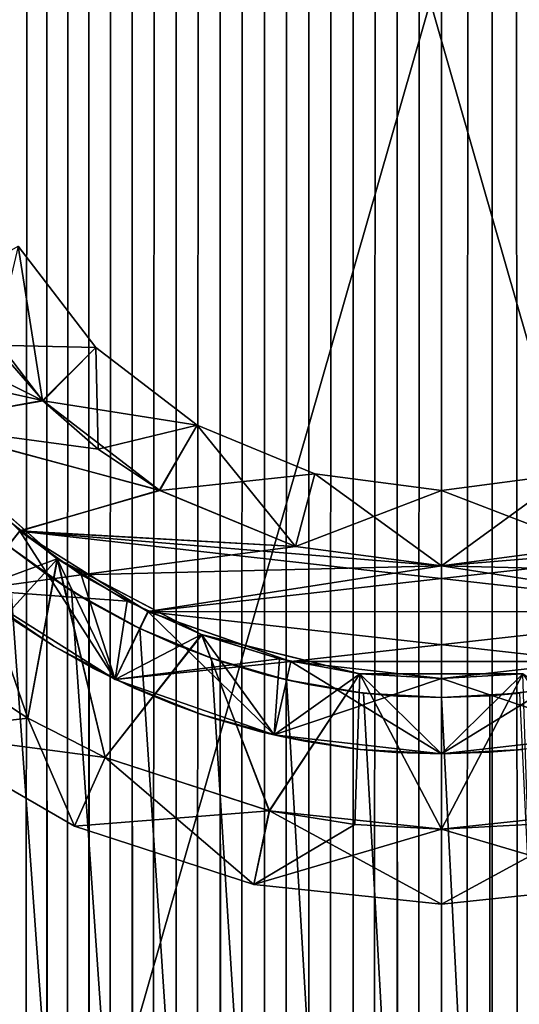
# Model space of a CAD drawing. Header units: millimetres. Extents: x -41 to 11, y -3 to 963.
# Tile 716 of 1056: x -2.81 to 0.52, y 613.33 to 619.88. Entities that reach past the tile are written whole.
import ezdxf

# ---------------------------------------------------------------- set-up
doc = ezdxf.new("R2010")
doc.units = ezdxf.units.MM
doc.header["$LTSCALE"] = 65.185185
for name, color, linetype in [('101', 7, 'CONTINUOUS'), ('102', 7, 'CONTINUOUS'), ('103', 7, 'CONTINUOUS'), ('106', 7, 'CONTINUOUS'), ('107', 7, 'CONTINUOUS'), ('108', 7, 'CONTINUOUS'), ('112', 7, 'CONTINUOUS'), ('113', 7, 'CONTINUOUS'), ('115', 7, 'CONTINUOUS'), ('116', 7, 'CONTINUOUS'), ('117', 7, 'CONTINUOUS'), ('118', 7, 'CONTINUOUS'), ('119', 7, 'CONTINUOUS'), ('120', 7, 'CONTINUOUS'), ('121', 7, 'CONTINUOUS'), ('122', 7, 'CONTINUOUS'), ('124', 7, 'CONTINUOUS'), ('125', 7, 'CONTINUOUS'), ('128', 7, 'CONTINUOUS'), ('3242', 7, 'CONTINUOUS'), ('3244', 7, 'CONTINUOUS'), ('3262', 7, 'CONTINUOUS'), ('3271', 7, 'CONTINUOUS'), ('3485', 7, 'CONTINUOUS'), ('3487', 7, 'CONTINUOUS'), ('3499', 7, 'CONTINUOUS'), ('3517', 7, 'CONTINUOUS'), ('3518', 7, 'CONTINUOUS'), ('3549', 7, 'CONTINUOUS'), ('3550', 7, 'CONTINUOUS'), ('97', 7, 'CONTINUOUS'), ('98', 7, 'CONTINUOUS')]:
    doc.layers.add(name, color=color, linetype=linetype)

msp = doc.modelspace()

# ---------------------------------------------------------------- linework, layer by layer
at = {"layer": '101', "linetype": 'Continuous'}
for points in [[(-2.8146, 618.375, -22.75), (-2.8146, 618.375, -3.75), (-2.2981, 617.7019, -3.75), (-2.8146, 618.375, -22.75)], [(-2.2981, 617.7019, -22.75), (-2.8146, 618.375, -22.75), (-2.2981, 617.7019, -3.75), (-2.2981, 617.7019, -22.75)], [(-2.2981, 617.7019, -22.75), (-2.2981, 617.7019, -3.75), (-1.625, 617.1854, -3.75), (-2.2981, 617.7019, -22.75)], [(-1.625, 617.1854, -22.75), (-2.2981, 617.7019, -22.75), (-1.625, 617.1854, -3.75), (-1.625, 617.1854, -22.75)], [(-0.8412, 616.8607, -22.75), (-1.625, 617.1854, -22.75), (-0.8412, 616.8607, -3.75), (-0.8412, 616.8607, -22.75)], [(-1.625, 617.1854, -22.75), (-1.625, 617.1854, -3.75), (-0.8412, 616.8607, -3.75), (-1.625, 617.1854, -22.75)], [(0, 616.75, -22.75), (-0.8412, 616.8607, -22.75), (0, 616.75, -3.75), (0, 616.75, -22.75)], [(-0.8412, 616.8607, -22.75), (-0.8412, 616.8607, -3.75), (0, 616.75, -3.75), (-0.8412, 616.8607, -22.75)], [(0.8412, 616.8607, -22.75), (0, 616.75, -22.75), (0.8412, 616.8607, -3.75), (0.8412, 616.8607, -22.75)], [(0, 616.75, -22.75), (0, 616.75, -3.75), (0.8412, 616.8607, -3.75), (0, 616.75, -22.75)]]:
    msp.add_3dface(points, dxfattribs=at)
at = {"layer": '102', "linetype": 'Continuous'}
for points in [[(-2.6529, 617.3496, -23.25), (-3.2484, 618.1264, -23.25), (-2.8146, 618.375, -22.75), (-2.6529, 617.3496, -23.25)], [(-2.2981, 617.7019, -22.75), (-2.6529, 617.3496, -23.25), (-2.8146, 618.375, -22.75), (-2.2981, 617.7019, -22.75)], [(-2.2839, 617.0258, -23.25), (-2.6529, 617.3496, -23.25), (-2.2981, 617.7019, -22.75), (-2.2839, 617.0258, -23.25)], [(-1.625, 617.1854, -22.75), (-2.2839, 617.0258, -23.25), (-2.2981, 617.7019, -22.75), (-1.625, 617.1854, -22.75)], [(-1.8755, 616.7527, -23.25), (-2.2839, 617.0258, -23.25), (-1.625, 617.1854, -22.75), (-1.8755, 616.7527, -23.25)], [(-0.9706, 616.3778, -23.25), (-1.8755, 616.7527, -23.25), (-1.625, 617.1854, -22.75), (-0.9706, 616.3778, -23.25)], [(-0.8412, 616.8607, -22.75), (-0.9706, 616.3778, -23.25), (-1.625, 617.1854, -22.75), (-0.8412, 616.8607, -22.75)], [(0, 616.75, -22.75), (-0.9706, 616.3778, -23.25), (-0.8412, 616.8607, -22.75), (0, 616.75, -22.75)], [(0.9704, 616.3778, -23.25), (0, 616.25, -23.25), (0.8412, 616.8607, -22.75), (0.9704, 616.3778, -23.25)], [(0.8412, 616.8607, -22.75), (0, 616.25, -23.25), (0, 616.75, -22.75), (0.8412, 616.8607, -22.75)], [(0, 616.25, -23.25), (-0.9706, 616.3778, -23.25), (0, 616.75, -22.75), (0, 616.25, -23.25)]]:
    msp.add_3dface(points, dxfattribs=at)
at = {"layer": '103', "linetype": 'Continuous'}
for points in [[(-2.6529, 617.3496, -23.25), (-4.0542, 618.0473, -23.25), (-3.2484, 618.1264, -23.25), (-2.6529, 617.3496, -23.25)], [(-3.8094, 617.6045, -23.25), (-4.0542, 618.0473, -23.25), (-2.6529, 617.3496, -23.25), (-3.8094, 617.6045, -23.25)], [(-3.5167, 617.1924, -23.25), (-3.8094, 617.6045, -23.25), (-2.6529, 617.3496, -23.25), (-3.5167, 617.1924, -23.25)], [(-2.2839, 617.0258, -23.25), (-3.5167, 617.1924, -23.25), (-2.6529, 617.3496, -23.25), (-2.2839, 617.0258, -23.25)], [(-2.8037, 616.4802, -23.25), (-3.5167, 617.1924, -23.25), (-1.8755, 616.7527, -23.25), (-2.8037, 616.4802, -23.25)], [(-1.8755, 616.7527, -23.25), (-3.5167, 617.1924, -23.25), (-2.2839, 617.0258, -23.25), (-1.8755, 616.7527, -23.25)], [(-0.9706, 616.3778, -23.25), (-2.8037, 616.4802, -23.25), (-1.8755, 616.7527, -23.25), (-0.9706, 616.3778, -23.25)], [(0, 616.25, -23.25), (-2.8037, 616.4802, -23.25), (-0.9706, 616.3778, -23.25), (0, 616.25, -23.25)], [(-1.9505, 615.9447, -23.25), (-2.8037, 616.4802, -23.25), (1.9527, 615.9458, -23.25), (-1.9505, 615.9447, -23.25)], [(1.9527, 615.9458, -23.25), (-2.8037, 616.4802, -23.25), (0, 616.25, -23.25), (1.9527, 615.9458, -23.25)], [(0.9704, 616.3778, -23.25), (2.3955, 616.1906, -23.25), (0, 616.25, -23.25), (0.9704, 616.3778, -23.25)], [(2.3955, 616.1906, -23.25), (1.9527, 615.9458, -23.25), (0, 616.25, -23.25), (2.3955, 616.1906, -23.25)], [(1.0013, 615.6128, -23.25), (-1.9505, 615.9447, -23.25), (1.9527, 615.9458, -23.25), (1.0013, 615.6128, -23.25)], [(-1.0012, 615.6128, -23.25), (-1.9505, 615.9447, -23.25), (1.0013, 615.6128, -23.25), (-1.0012, 615.6128, -23.25)], [(0, 615.5, -23.25), (-1.0012, 615.6128, -23.25), (1.0013, 615.6128, -23.25), (0, 615.5, -23.25)]]:
    msp.add_3dface(points, dxfattribs=at)
at = {"layer": '106', "linetype": 'Continuous'}
for points in [[(-3.5167, 617.1924, -23.25), (-2.8037, 616.4802, -23.25), (-3.1174, 616.0908, -22.75), (-3.5167, 617.1924, -23.25)], [(-3.1174, 616.0908, -22.75), (-2.8037, 616.4802, -23.25), (-2.1694, 615.4952, -22.75), (-3.1174, 616.0908, -22.75)], [(-2.8037, 616.4802, -23.25), (-1.9505, 615.9447, -23.25), (-2.1694, 615.4952, -22.75), (-2.8037, 616.4802, -23.25)], [(-2.1694, 615.4952, -22.75), (-1.9505, 615.9447, -23.25), (-1.1126, 615.1254, -22.75), (-2.1694, 615.4952, -22.75)], [(-1.9505, 615.9447, -23.25), (-1.0012, 615.6128, -23.25), (-1.1126, 615.1254, -22.75), (-1.9505, 615.9447, -23.25)], [(-1.0012, 615.6128, -23.25), (0, 615.5, -23.25), (-1.1126, 615.1254, -22.75), (-1.0012, 615.6128, -23.25)], [(0, 615.5, -23.25), (1.0013, 615.6128, -23.25), (0, 615, -22.75), (0, 615.5, -23.25)], [(0, 615, -22.75), (1.0013, 615.6128, -23.25), (1.1126, 615.1254, -22.75), (0, 615, -22.75)], [(-1.1126, 615.1254, -22.75), (0, 615.5, -23.25), (0, 615, -22.75), (-1.1126, 615.1254, -22.75)]]:
    msp.add_3dface(points, dxfattribs=at)
at = {"layer": '107', "linetype": 'Continuous'}
for points in [[(-3.1174, 616.0908, -12.25), (-2.1694, 615.4952, -22.75), (-2.1694, 615.4952, -12.25), (-3.1174, 616.0908, -12.25)], [(-3.1174, 616.0908, -22.75), (-2.1694, 615.4952, -22.75), (-3.1174, 616.0908, -12.25), (-3.1174, 616.0908, -22.75)], [(-2.1694, 615.4952, -12.25), (-1.1126, 615.1254, -22.75), (-1.1126, 615.1254, -12.25), (-2.1694, 615.4952, -12.25)], [(-2.1694, 615.4952, -22.75), (-1.1126, 615.1254, -22.75), (-2.1694, 615.4952, -12.25), (-2.1694, 615.4952, -22.75)], [(-1.1126, 615.1254, -12.25), (0, 615, -22.75), (0, 615, -12.25), (-1.1126, 615.1254, -12.25)], [(-1.1126, 615.1254, -22.75), (0, 615, -22.75), (-1.1126, 615.1254, -12.25), (-1.1126, 615.1254, -22.75)], [(0, 615, -12.25), (1.1126, 615.1254, -22.75), (1.1126, 615.1254, -12.25), (0, 615, -12.25)], [(0, 615, -22.75), (1.1126, 615.1254, -22.75), (0, 615, -12.25), (0, 615, -22.75)]]:
    msp.add_3dface(points, dxfattribs=at)
at = {"layer": '108', "linetype": 'Continuous'}
for points in [[(-2.1694, 615.4952, -3.75), (-3.1174, 616.0908, -3.75), (-2.1694, 615.4952, -6.75), (-2.1694, 615.4952, -3.75)], [(-2.1694, 615.4952, -6.75), (-3.1174, 616.0908, -3.75), (-3.1174, 616.0908, -6.75), (-2.1694, 615.4952, -6.75)], [(-1.1126, 615.1254, -3.75), (-2.1694, 615.4952, -3.75), (-1.1126, 615.1254, -6.75), (-1.1126, 615.1254, -3.75)], [(-1.1126, 615.1254, -6.75), (-2.1694, 615.4952, -3.75), (-2.1694, 615.4952, -6.75), (-1.1126, 615.1254, -6.75)], [(0, 615, -6.75), (-1.1126, 615.1254, -3.75), (-1.1126, 615.1254, -6.75), (0, 615, -6.75)], [(0, 615, -3.75), (-1.1126, 615.1254, -3.75), (0, 615, -6.75), (0, 615, -3.75)], [(1.1126, 615.1254, -6.75), (0, 615, -3.75), (0, 615, -6.75), (1.1126, 615.1254, -6.75)], [(1.1126, 615.1254, -3.75), (0, 615, -3.75), (1.1126, 615.1254, -6.75), (1.1126, 615.1254, -3.75)]]:
    msp.add_3dface(points, dxfattribs=at)
at = {"layer": '112', "linetype": 'Continuous'}
for points in [[(-2.5563, 616.2966, -11.75), (-2.9841, 616.6317, -11.75), (-3.1174, 616.0908, -12.25), (-2.5563, 616.2966, -11.75)], [(-2.5563, 616.2966, -11.75), (-3.1174, 616.0908, -12.25), (-2.1694, 615.4952, -12.25), (-2.5563, 616.2966, -11.75)], [(-2.0913, 616.0154, -11.75), (-2.5563, 616.2966, -11.75), (-2.1694, 615.4952, -12.25), (-2.0913, 616.0154, -11.75)], [(-1.5957, 615.7924, -11.75), (-2.0913, 616.0154, -11.75), (-2.1694, 615.4952, -12.25), (-1.5957, 615.7924, -11.75)], [(-1.5957, 615.7924, -11.75), (-2.1694, 615.4952, -12.25), (-1.1126, 615.1254, -12.25), (-1.5957, 615.7924, -11.75)], [(-1.0769, 615.6308, -11.75), (-1.5957, 615.7924, -11.75), (-1.1126, 615.1254, -12.25), (-1.0769, 615.6308, -11.75)], [(-0.5424, 615.5328, -11.75), (-1.0769, 615.6308, -11.75), (-1.1126, 615.1254, -12.25), (-0.5424, 615.5328, -11.75)], [(-0.5424, 615.5328, -11.75), (-1.1126, 615.1254, -12.25), (0, 615, -12.25), (-0.5424, 615.5328, -11.75)], [(0, 615.5, -11.75), (-0.5424, 615.5328, -11.75), (0, 615, -12.25), (0, 615.5, -11.75)], [(0.5424, 615.5328, -11.75), (0, 615.5, -11.75), (1.1126, 615.1254, -12.25), (0.5424, 615.5328, -11.75)], [(0, 615.5, -11.75), (0, 615, -12.25), (1.1126, 615.1254, -12.25), (0, 615.5, -11.75)]]:
    msp.add_3dface(points, dxfattribs=at)
at = {"layer": '113', "linetype": 'Continuous'}
for points in [[(-2.5563, 616.2966, -11.75), (-3.3669, 617.0144, -11), (-2.9841, 616.6317, -11.75), (-2.5563, 616.2966, -11.75)], [(-2.5548, 616.2955, -11), (-3.3669, 617.0144, -11), (-2.5563, 616.2966, -11.75), (-2.5548, 616.2955, -11)], [(-2.0913, 616.0154, -11.75), (-2.5548, 616.2955, -11), (-2.5563, 616.2966, -11.75), (-2.0913, 616.0154, -11.75)], [(-1.5957, 615.7924, -11.75), (-2.5548, 616.2955, -11), (-2.0913, 616.0154, -11.75), (-1.5957, 615.7924, -11.75)], [(-1.5947, 615.792, -11), (-2.5548, 616.2955, -11), (-1.5957, 615.7924, -11.75), (-1.5947, 615.792, -11)], [(-1.0769, 615.6308, -11.75), (-1.5947, 615.792, -11), (-1.5957, 615.7924, -11.75), (-1.0769, 615.6308, -11.75)], [(-0.5424, 615.5328, -11.75), (-1.5947, 615.792, -11), (-1.0769, 615.6308, -11.75), (-0.5424, 615.5328, -11.75)], [(-0.5424, 615.5328, -11), (-1.5947, 615.792, -11), (-0.5424, 615.5328, -11.75), (-0.5424, 615.5328, -11)], [(0, 615.5, -11.75), (-0.5424, 615.5328, -11), (-0.5424, 615.5328, -11.75), (0, 615.5, -11.75)], [(0.5424, 615.5328, -11), (-0.5424, 615.5328, -11), (0, 615.5, -11.75), (0.5424, 615.5328, -11)], [(0.5424, 615.5328, -11.75), (0.5424, 615.5328, -11), (0, 615.5, -11.75), (0.5424, 615.5328, -11.75)]]:
    msp.add_3dface(points, dxfattribs=at)
at = {"layer": '115', "linetype": 'Continuous'}
for points in [[(-2.5548, 616.2955, -11), (-3.2346, 615.5517, -11), (-3.3669, 617.0144, -11), (-2.5548, 616.2955, -11)], [(-2.7512, 615.2376, -11), (-3.2346, 615.5517, -11), (-2.5548, 616.2955, -11), (-2.7512, 615.2376, -11)], [(-2.2378, 614.9759, -11), (-2.7512, 615.2376, -11), (-2.5548, 616.2955, -11), (-2.2378, 614.9759, -11)], [(-1.5947, 615.792, -11), (-2.2378, 614.9759, -11), (-2.5548, 616.2955, -11), (-1.5947, 615.792, -11)], [(-1.1451, 614.6205, -11), (-2.2378, 614.9759, -11), (-1.5947, 615.792, -11), (-1.1451, 614.6205, -11)], [(-0.5424, 615.5328, -11), (-1.1451, 614.6205, -11), (-1.5947, 615.792, -11), (-0.5424, 615.5328, -11)], [(-0.5759, 614.5302, -11), (-1.1451, 614.6205, -11), (-0.5424, 615.5328, -11), (-0.5759, 614.5302, -11)], [(0, 614.5, -11), (-0.5759, 614.5302, -11), (-0.5424, 615.5328, -11), (0, 614.5, -11)], [(0.5424, 615.5328, -11), (0, 614.5, -11), (-0.5424, 615.5328, -11), (0.5424, 615.5328, -11)], [(1.1437, 614.6202, -11), (0, 614.5, -11), (0.5424, 615.5328, -11), (1.1437, 614.6202, -11)]]:
    msp.add_3dface(points, dxfattribs=at)
at = {"layer": '116', "linetype": 'Continuous'}
for points in [[(-2.7512, 615.2376, -11), (-3.5267, 615.1459, -10.5), (-3.2346, 615.5517, -11), (-2.7512, 615.2376, -11)], [(-2.2378, 614.9759, -11), (-3.5267, 615.1459, -10.5), (-2.7512, 615.2376, -11), (-2.2378, 614.9759, -11)], [(-2.4404, 614.5187, -10.5), (-3.5267, 615.1459, -10.5), (-2.2378, 614.9759, -11), (-2.4404, 614.5187, -10.5)], [(-1.1451, 614.6205, -11), (-2.4404, 614.5187, -10.5), (-2.2378, 614.9759, -11), (-1.1451, 614.6205, -11)], [(-1.2475, 614.1311, -10.5), (-2.4404, 614.5187, -10.5), (-1.1451, 614.6205, -11), (-1.2475, 614.1311, -10.5)], [(-0.5759, 614.5302, -11), (-1.2475, 614.1311, -10.5), (-1.1451, 614.6205, -11), (-0.5759, 614.5302, -11)], [(0, 614.5, -11), (-1.2475, 614.1311, -10.5), (-0.5759, 614.5302, -11), (0, 614.5, -11)], [(0, 614, -10.5), (-1.2475, 614.1311, -10.5), (0, 614.5, -11), (0, 614, -10.5)]]:
    msp.add_3dface(points, dxfattribs=at)
at = {"layer": '117', "linetype": 'Continuous'}
for points in [[(0, 614, -10.5), (1.1437, 614.6202, -11), (1.2475, 614.1311, -10.5), (0, 614, -10.5)], [(0, 614, -10.5), (0, 614.5, -11), (1.1437, 614.6202, -11), (0, 614, -10.5)]]:
    msp.add_3dface(points, dxfattribs=at)
at = {"layer": '118', "linetype": 'Continuous'}
for points in [[(0, 614, -8.5), (0, 614, -10.5), (1.2475, 614.1311, -10.5), (0, 614, -8.5)], [(0, 614, -8.5), (1.2475, 614.1311, -10.5), (1.2475, 614.1311, -8.5), (0, 614, -8.5)]]:
    msp.add_3dface(points, dxfattribs=at)
at = {"layer": '119', "linetype": 'Continuous'}
for points in [[(-2.4404, 614.5187, -8.5), (-3.5267, 615.1459, -8.5), (-2.4404, 614.5187, -10.5), (-2.4404, 614.5187, -8.5)], [(-2.4404, 614.5187, -10.5), (-3.5267, 615.1459, -8.5), (-3.5267, 615.1459, -10.5), (-2.4404, 614.5187, -10.5)], [(-1.2475, 614.1311, -8.5), (-2.4404, 614.5187, -8.5), (-1.2475, 614.1311, -10.5), (-1.2475, 614.1311, -8.5)], [(-1.2475, 614.1311, -10.5), (-2.4404, 614.5187, -8.5), (-2.4404, 614.5187, -10.5), (-1.2475, 614.1311, -10.5)], [(0, 614, -10.5), (-1.2475, 614.1311, -8.5), (-1.2475, 614.1311, -10.5), (0, 614, -10.5)], [(0, 614, -8.5), (-1.2475, 614.1311, -8.5), (0, 614, -10.5), (0, 614, -8.5)]]:
    msp.add_3dface(points, dxfattribs=at)
at = {"layer": '120', "linetype": 'Continuous'}
for points in [[(-2.7505, 615.2371, -8), (-3.2339, 615.5512, -8), (-3.5267, 615.1459, -8.5), (-2.7505, 615.2371, -8)], [(-2.4404, 614.5187, -8.5), (-2.7505, 615.2371, -8), (-3.5267, 615.1459, -8.5), (-2.4404, 614.5187, -8.5)], [(-2.2368, 614.9754, -8), (-2.7505, 615.2371, -8), (-2.4404, 614.5187, -8.5), (-2.2368, 614.9754, -8)], [(-1.2475, 614.1311, -8.5), (-2.2368, 614.9754, -8), (-2.4404, 614.5187, -8.5), (-1.2475, 614.1311, -8.5)], [(-1.1437, 614.6202, -8), (-2.2368, 614.9754, -8), (-1.2475, 614.1311, -8.5), (-1.1437, 614.6202, -8)], [(0, 614, -8.5), (-1.1437, 614.6202, -8), (-1.2475, 614.1311, -8.5), (0, 614, -8.5)], [(0, 614.5, -8), (-1.1437, 614.6202, -8), (0, 614, -8.5), (0, 614.5, -8)]]:
    msp.add_3dface(points, dxfattribs=at)
at = {"layer": '121', "linetype": 'Continuous'}
for points in [[(0.5759, 614.5302, -8), (0, 614.5, -8), (1.2475, 614.1311, -8.5), (0.5759, 614.5302, -8)], [(0, 614.5, -8), (0, 614, -8.5), (1.2475, 614.1311, -8.5), (0, 614.5, -8)]]:
    msp.add_3dface(points, dxfattribs=at)
at = {"layer": '122', "linetype": 'Continuous'}
for points in [[(-2.5562, 616.2965, -8), (-3.3676, 617.0152, -8), (-2.7505, 615.2371, -8), (-2.5562, 616.2965, -8)], [(-2.7505, 615.2371, -8), (-3.3676, 617.0152, -8), (-3.2339, 615.5512, -8), (-2.7505, 615.2371, -8)], [(-2.2368, 614.9754, -8), (-2.5562, 616.2965, -8), (-2.7505, 615.2371, -8), (-2.2368, 614.9754, -8)], [(-1.5956, 615.7924, -8), (-2.5562, 616.2965, -8), (-2.2368, 614.9754, -8), (-1.5956, 615.7924, -8)], [(-1.1437, 614.6202, -8), (-1.5956, 615.7924, -8), (-2.2368, 614.9754, -8), (-1.1437, 614.6202, -8)], [(-0.5424, 615.5328, -8), (-1.5956, 615.7924, -8), (-1.1437, 614.6202, -8), (-0.5424, 615.5328, -8)], [(0, 614.5, -8), (-0.5424, 615.5328, -8), (-1.1437, 614.6202, -8), (0, 614.5, -8)], [(0.5424, 615.5328, -8), (-0.5424, 615.5328, -8), (0, 614.5, -8), (0.5424, 615.5328, -8)], [(0.5424, 615.5328, -8), (0, 614.5, -8), (0.5759, 614.5302, -8), (0.5424, 615.5328, -8)]]:
    msp.add_3dface(points, dxfattribs=at)
at = {"layer": '124', "linetype": 'Continuous'}
for points in [[(-2.5562, 616.2965, -8), (-2.9841, 616.6317, -7.25), (-3.3676, 617.0152, -8), (-2.5562, 616.2965, -8)], [(-2.5563, 616.2966, -7.25), (-2.9841, 616.6317, -7.25), (-2.5562, 616.2965, -8), (-2.5563, 616.2966, -7.25)], [(-2.0913, 616.0154, -7.25), (-2.5563, 616.2966, -7.25), (-2.5562, 616.2965, -8), (-2.0913, 616.0154, -7.25)], [(-1.5956, 615.7924, -8), (-2.0913, 616.0154, -7.25), (-2.5562, 616.2965, -8), (-1.5956, 615.7924, -8)], [(-1.5957, 615.7924, -7.25), (-2.0913, 616.0154, -7.25), (-1.5956, 615.7924, -8), (-1.5957, 615.7924, -7.25)], [(-1.0769, 615.6308, -7.25), (-1.5957, 615.7924, -7.25), (-1.5956, 615.7924, -8), (-1.0769, 615.6308, -7.25)], [(-0.5424, 615.5328, -8), (-1.0769, 615.6308, -7.25), (-1.5956, 615.7924, -8), (-0.5424, 615.5328, -8)], [(-0.5424, 615.5328, -7.25), (-1.0769, 615.6308, -7.25), (-0.5424, 615.5328, -8), (-0.5424, 615.5328, -7.25)], [(0, 615.5, -7.25), (-0.5424, 615.5328, -7.25), (-0.5424, 615.5328, -8), (0, 615.5, -7.25)], [(0.5424, 615.5328, -8), (0, 615.5, -7.25), (-0.5424, 615.5328, -8), (0.5424, 615.5328, -8)], [(0.5424, 615.5328, -7.25), (0, 615.5, -7.25), (0.5424, 615.5328, -8), (0.5424, 615.5328, -7.25)]]:
    msp.add_3dface(points, dxfattribs=at)
at = {"layer": '125', "linetype": 'Continuous'}
for points in [[(-2.5563, 616.2966, -7.25), (-3.1174, 616.0908, -6.75), (-2.9841, 616.6317, -7.25), (-2.5563, 616.2966, -7.25)], [(-2.0913, 616.0154, -7.25), (-3.1174, 616.0908, -6.75), (-2.5563, 616.2966, -7.25), (-2.0913, 616.0154, -7.25)], [(-2.1694, 615.4952, -6.75), (-3.1174, 616.0908, -6.75), (-2.0913, 616.0154, -7.25), (-2.1694, 615.4952, -6.75)], [(-1.5957, 615.7924, -7.25), (-2.1694, 615.4952, -6.75), (-2.0913, 616.0154, -7.25), (-1.5957, 615.7924, -7.25)], [(-1.0769, 615.6308, -7.25), (-2.1694, 615.4952, -6.75), (-1.5957, 615.7924, -7.25), (-1.0769, 615.6308, -7.25)], [(-1.1126, 615.1254, -6.75), (-2.1694, 615.4952, -6.75), (-1.0769, 615.6308, -7.25), (-1.1126, 615.1254, -6.75)], [(-0.5424, 615.5328, -7.25), (-1.1126, 615.1254, -6.75), (-1.0769, 615.6308, -7.25), (-0.5424, 615.5328, -7.25)], [(0, 615.5, -7.25), (-1.1126, 615.1254, -6.75), (-0.5424, 615.5328, -7.25), (0, 615.5, -7.25)], [(1.1126, 615.1254, -6.75), (0, 615, -6.75), (0.5424, 615.5328, -7.25), (1.1126, 615.1254, -6.75)], [(0.5424, 615.5328, -7.25), (0, 615, -6.75), (0, 615.5, -7.25), (0.5424, 615.5328, -7.25)], [(0, 615, -6.75), (-1.1126, 615.1254, -6.75), (0, 615.5, -7.25), (0, 615, -6.75)]]:
    msp.add_3dface(points, dxfattribs=at)
at = {"layer": '128', "linetype": 'Continuous'}
for points in [[(-2.3955, 616.1906, -3.25), (-2.8076, 616.4833, -3.25), (-3.1174, 616.0908, -3.75), (-2.3955, 616.1906, -3.25)], [(-2.1694, 615.4952, -3.75), (-2.3955, 616.1906, -3.25), (-3.1174, 616.0908, -3.75), (-2.1694, 615.4952, -3.75)], [(-1.9527, 615.9458, -3.25), (-2.3955, 616.1906, -3.25), (-2.1694, 615.4952, -3.75), (-1.9527, 615.9458, -3.25)], [(-1.0013, 615.6128, -3.25), (-1.9527, 615.9458, -3.25), (-2.1694, 615.4952, -3.75), (-1.0013, 615.6128, -3.25)], [(-1.1126, 615.1254, -3.75), (-1.0013, 615.6128, -3.25), (-2.1694, 615.4952, -3.75), (-1.1126, 615.1254, -3.75)], [(0, 615, -3.75), (-1.0013, 615.6128, -3.25), (-1.1126, 615.1254, -3.75), (0, 615, -3.75)], [(0, 615.5, -3.25), (-1.0013, 615.6128, -3.25), (0, 615, -3.75), (0, 615.5, -3.25)], [(1.0012, 615.6128, -3.25), (0, 615.5, -3.25), (1.1126, 615.1254, -3.75), (1.0012, 615.6128, -3.25)], [(1.1126, 615.1254, -3.75), (0, 615.5, -3.25), (0, 615, -3.75), (1.1126, 615.1254, -3.75)]]:
    msp.add_3dface(points, dxfattribs=at)
at = {"layer": '3242', "linetype": 'Continuous'}
for points in [[(9.125, 662.5, -93.5), (9.125, 577.5, -93.5), (-40.875, 662.5, -93.5), (9.125, 662.5, -93.5)], [(9.125, 577.5, -93.5), (-40.875, 577.5, -93.5), (-40.875, 662.5, -93.5), (9.125, 577.5, -93.5)]]:
    msp.add_3dface(points, dxfattribs=at)
at = {"layer": '3244', "linetype": 'Continuous'}
for points in [[(-40.875, 577.5, -8.5), (9.125, 662.5, -8.5), (-40.875, 662.5, -8.5), (-40.875, 577.5, -8.5)], [(9.125, 577.5, -8.5), (9.125, 662.5, -8.5), (-40.875, 577.5, -8.5), (9.125, 577.5, -8.5)]]:
    msp.add_3dface(points, dxfattribs=at)
at = {"layer": '3262', "linetype": 'Continuous'}
for points in [[(-11.275, 581, -12), (-11.275, 659, -12), (11.125, 581, -12), (-11.275, 581, -12)], [(-11.275, 659, -12), (11.125, 659, -12), (11.125, 581, -12), (-11.275, 659, -12)]]:
    msp.add_3dface(points, dxfattribs=at)
at = {"layer": '3271', "linetype": 'Continuous'}
for points in [[(-11.275, 581, -90), (11.125, 581, -90), (11.125, 659, -90), (-11.275, 581, -90)], [(-11.275, 659, -90), (-11.275, 581, -90), (11.125, 659, -90), (-11.275, 659, -90)]]:
    msp.add_3dface(points, dxfattribs=at)
at = {"layer": '3485', "linetype": 'Continuous'}
for points in [[(-2.8929, 896.3915, 2.7624), (-2.6248, 896.192, 3.0184), (-2.8921, 343.6092, 2.7633), (-2.8929, 896.3915, 2.7624)], [(-2.8921, 343.6092, 2.7633), (-2.6248, 896.192, 3.0184), (-2.6241, 343.8085, 3.019), (-2.8921, 343.6092, 2.7633)], [(-2.6248, 896.192, 3.0184), (-2.3448, 896.0134, 3.2407), (-2.6241, 343.8085, 3.019), (-2.6248, 896.192, 3.0184)], [(-2.6241, 343.8085, 3.019), (-2.3448, 896.0134, 3.2407), (-2.3442, 343.9869, 3.2411), (-2.6241, 343.8085, 3.019)], [(-2.3448, 896.0134, 3.2407), (-2.0573, 895.8578, 3.4304), (-2.3442, 343.9869, 3.2411), (-2.3448, 896.0134, 3.2407)], [(-2.3442, 343.9869, 3.2411), (-2.0573, 895.8578, 3.4304), (-2.0569, 344.1424, 3.4306), (-2.3442, 343.9869, 3.2411)], [(-2.0573, 895.8578, 3.4304), (-1.7656, 895.7253, 3.5892), (-2.0569, 344.1424, 3.4306), (-2.0573, 895.8578, 3.4304)], [(-2.0569, 344.1424, 3.4306), (-1.7656, 895.7253, 3.5892), (-1.7653, 344.2748, 3.5894), (-2.0569, 344.1424, 3.4306)], [(-1.7656, 895.7253, 3.5892), (-1.4718, 895.6154, 3.7194), (-1.7653, 344.2748, 3.5894), (-1.7656, 895.7253, 3.5892)], [(-1.7653, 344.2748, 3.5894), (-1.4718, 895.6154, 3.7194), (-1.4715, 344.3847, 3.7195), (-1.7653, 344.2748, 3.5894)], [(-1.4718, 895.6154, 3.7194), (-1.1771, 895.5273, 3.8229), (-1.4715, 344.3847, 3.7195), (-1.4718, 895.6154, 3.7194)], [(-1.4715, 344.3847, 3.7195), (-1.1771, 895.5273, 3.8229), (-1.1769, 344.4728, 3.823), (-1.4715, 344.3847, 3.7195)], [(-1.1771, 895.5273, 3.8229), (-0.8823, 895.4599, 3.9015), (-1.1769, 344.4728, 3.823), (-1.1771, 895.5273, 3.8229)], [(-1.1769, 344.4728, 3.823), (-0.8823, 895.4599, 3.9015), (-0.8821, 344.5401, 3.9015), (-1.1769, 344.4728, 3.823)], [(-0.8823, 895.4599, 3.9015), (-0.5879, 895.4125, 3.9566), (-0.8821, 344.5401, 3.9015), (-0.8823, 895.4599, 3.9015)], [(0.3535, 895.3885, 3.9844), (0.7067, 895.4293, 3.9371), (0.646, 344.5797, 3.9475), (0.3535, 895.3885, 3.9844)], [(-0.8821, 344.5401, 3.9015), (-0.5879, 895.4125, 3.9566), (-0.5877, 344.5875, 3.9566), (-0.8821, 344.5401, 3.9015)], [(-0.5879, 895.4125, 3.9566), (-0.2938, 895.3843, 3.9892), (-0.5877, 344.5875, 3.9566), (-0.5879, 895.4125, 3.9566)], [(-0.5877, 344.5875, 3.9566), (-0.2938, 895.3843, 3.9892), (-0.2937, 344.6157, 3.9892), (-0.5877, 344.5875, 3.9566)], [(-0.2938, 895.3843, 3.9892), (0, 895.375, 4), (-0.2937, 344.6157, 3.9892), (-0.2938, 895.3843, 3.9892)], [(-0.2937, 344.6157, 3.9892), (0, 895.375, 4), (0, 344.625, 4), (-0.2937, 344.6157, 3.9892)], [(0, 344.625, 4), (0.3535, 895.3885, 3.9844), (0.3232, 344.6137, 3.9869), (0, 344.625, 4)], [(0, 895.375, 4), (0.3535, 895.3885, 3.9844), (0, 344.625, 4), (0, 895.375, 4)], [(0.3232, 344.6137, 3.9869), (0.3535, 895.3885, 3.9844), (0.646, 344.5797, 3.9475), (0.3232, 344.6137, 3.9869)], [(-2.6248, 63.808, -3.0184), (-2.8921, 616.3908, -2.7633), (-2.8929, 63.6085, -2.7624), (-2.6248, 63.808, -3.0184)], [(-2.6241, 616.1915, -3.019), (-2.8921, 616.3908, -2.7633), (-2.6248, 63.808, -3.0184), (-2.6241, 616.1915, -3.019)], [(-2.3448, 63.9866, -3.2407), (-2.6241, 616.1915, -3.019), (-2.6248, 63.808, -3.0184), (-2.3448, 63.9866, -3.2407)], [(-2.3442, 616.0131, -3.2411), (-2.6241, 616.1915, -3.019), (-2.3448, 63.9866, -3.2407), (-2.3442, 616.0131, -3.2411)], [(-2.0573, 64.1422, -3.4304), (-2.3442, 616.0131, -3.2411), (-2.3448, 63.9866, -3.2407), (-2.0573, 64.1422, -3.4304)], [(-2.0569, 615.8576, -3.4306), (-2.3442, 616.0131, -3.2411), (-2.0573, 64.1422, -3.4304), (-2.0569, 615.8576, -3.4306)], [(-1.7656, 64.2747, -3.5892), (-2.0569, 615.8576, -3.4306), (-2.0573, 64.1422, -3.4304), (-1.7656, 64.2747, -3.5892)], [(-1.7653, 615.7252, -3.5894), (-2.0569, 615.8576, -3.4306), (-1.7656, 64.2747, -3.5892), (-1.7653, 615.7252, -3.5894)], [(-1.4718, 64.3846, -3.7194), (-1.7653, 615.7252, -3.5894), (-1.7656, 64.2747, -3.5892), (-1.4718, 64.3846, -3.7194)], [(-1.4715, 615.6153, -3.7195), (-1.7653, 615.7252, -3.5894), (-1.4718, 64.3846, -3.7194), (-1.4715, 615.6153, -3.7195)], [(-1.1771, 64.4727, -3.8229), (-1.4715, 615.6153, -3.7195), (-1.4718, 64.3846, -3.7194), (-1.1771, 64.4727, -3.8229)], [(-1.1769, 615.5272, -3.823), (-1.4715, 615.6153, -3.7195), (-1.1771, 64.4727, -3.8229), (-1.1769, 615.5272, -3.823)], [(-0.8823, 64.5401, -3.9015), (-1.1769, 615.5272, -3.823), (-1.1771, 64.4727, -3.8229), (-0.8823, 64.5401, -3.9015)], [(-0.8821, 615.4599, -3.9015), (-1.1769, 615.5272, -3.823), (-0.8823, 64.5401, -3.9015), (-0.8821, 615.4599, -3.9015)], [(-0.5879, 64.5875, -3.9566), (-0.8821, 615.4599, -3.9015), (-0.8823, 64.5401, -3.9015), (-0.5879, 64.5875, -3.9566)], [(-0.5877, 615.4125, -3.9566), (-0.8821, 615.4599, -3.9015), (-0.5879, 64.5875, -3.9566), (-0.5877, 615.4125, -3.9566)], [(-0.2938, 64.6157, -3.9892), (-0.5877, 615.4125, -3.9566), (-0.5879, 64.5875, -3.9566), (-0.2938, 64.6157, -3.9892)], [(-0.2937, 615.3843, -3.9892), (-0.5877, 615.4125, -3.9566), (-0.2938, 64.6157, -3.9892), (-0.2937, 615.3843, -3.9892)], [(0.646, 615.4203, -3.9475), (0.3232, 615.3863, -3.9869), (0.3535, 64.6115, -3.9844), (0.646, 615.4203, -3.9475)], [(0.7067, 64.5707, -3.9371), (0.646, 615.4203, -3.9475), (0.3535, 64.6115, -3.9844), (0.7067, 64.5707, -3.9371)], [(0, 64.625, -4), (-0.2937, 615.3843, -3.9892), (-0.2938, 64.6157, -3.9892), (0, 64.625, -4)], [(0, 615.375, -4), (-0.2937, 615.3843, -3.9892), (0, 64.625, -4), (0, 615.375, -4)], [(0.3232, 615.3863, -3.9869), (0, 615.375, -4), (0.3535, 64.6115, -3.9844), (0.3232, 615.3863, -3.9869)], [(0.3535, 64.6115, -3.9844), (0, 615.375, -4), (0, 64.625, -4), (0.3535, 64.6115, -3.9844)]]:
    msp.add_3dface(points, dxfattribs=at)
at = {"layer": '3487', "linetype": 'Continuous'}
for points in [[(7, 959, 8), (4.625, 900.0023, 8), (-7, 480, 8), (7, 959, 8)], [(7, 480, 8), (7, 959, 8), (-7, 480, 8), (7, 480, 8)], [(4.625, 900.0023, 8), (4.5962, 899.485, 8), (-7, 480, 8), (4.625, 900.0023, 8)], [(4.5962, 899.485, 8), (4.5097, 898.9738, 8), (-7, 480, 8), (4.5962, 899.485, 8)], [(4.5097, 898.9738, 8), (4.3663, 898.4749, 8), (-7, 480, 8), (4.5097, 898.9738, 8)], [(4.3663, 898.4749, 8), (4.1676, 897.9947, 8), (-7, 480, 8), (4.3663, 898.4749, 8)], [(4.1676, 897.9947, 8), (3.9164, 897.5399, 8), (-7, 480, 8), (4.1676, 897.9947, 8)], [(3.9164, 897.5399, 8), (3.6166, 897.1171, 8), (-7, 480, 8), (3.9164, 897.5399, 8)], [(3.6166, 897.1171, 8), (3.2717, 896.731, 8), (-7, 480, 8), (3.6166, 897.1171, 8)], [(3.2717, 896.731, 8), (2.8846, 896.3848, 8), (-7, 480, 8), (3.2717, 896.731, 8)], [(-2.4626, 896.0852, 8), (-2.886, 896.3859, 8), (-7, 480, 8), (-2.4626, 896.0852, 8)], [(2.8846, 896.3848, 8), (2.4611, 896.0842, 8), (-7, 480, 8), (2.8846, 896.3848, 8)], [(-2.0084, 895.8338, 8), (-2.4626, 896.0852, 8), (-7, 480, 8), (-2.0084, 895.8338, 8)], [(2.4611, 896.0842, 8), (2.0067, 895.833, 8), (-7, 480, 8), (2.4611, 896.0842, 8)], [(-1.5304, 895.6356, 8), (-2.0084, 895.8338, 8), (-7, 480, 8), (-1.5304, 895.6356, 8)], [(2.0067, 895.833, 8), (1.5284, 895.6349, 8), (-7, 480, 8), (2.0067, 895.833, 8)], [(-1.0319, 895.4916, 8), (-1.5304, 895.6356, 8), (-7, 480, 8), (-1.0319, 895.4916, 8)], [(1.5284, 895.6349, 8), (1.0298, 895.4911, 8), (-7, 480, 8), (1.5284, 895.6349, 8)], [(-0.5195, 895.4043, 8), (-1.0319, 895.4916, 8), (-7, 480, 8), (-0.5195, 895.4043, 8)], [(1.0298, 895.4911, 8), (0.518, 895.4041, 8), (-7, 480, 8), (1.0298, 895.4911, 8)], [(0, 895.375, 8), (-0.5195, 895.4043, 8), (-7, 480, 8), (0, 895.375, 8)], [(0.518, 895.4041, 8), (0, 895.375, 8), (-7, 480, 8), (0.518, 895.4041, 8)]]:
    msp.add_3dface(points, dxfattribs=at)
at = {"layer": '3499', "linetype": 'Continuous'}
for points in [[(7, 480, -8), (-7, 480, -8), (-4.5962, 619.485, -8), (7, 480, -8)], [(-4.5097, 618.9738, -8), (7, 480, -8), (-4.5962, 619.485, -8), (-4.5097, 618.9738, -8)], [(-4.3663, 618.4749, -8), (7, 480, -8), (-4.5097, 618.9738, -8), (-4.3663, 618.4749, -8)], [(-4.1676, 617.9947, -8), (7, 480, -8), (-4.3663, 618.4749, -8), (-4.1676, 617.9947, -8)], [(-3.9164, 617.5399, -8), (7, 480, -8), (-4.1676, 617.9947, -8), (-3.9164, 617.5399, -8)], [(-3.6166, 617.1171, -8), (7, 480, -8), (-3.9164, 617.5399, -8), (-3.6166, 617.1171, -8)], [(-3.2717, 616.731, -8), (7, 480, -8), (-3.6166, 617.1171, -8), (-3.2717, 616.731, -8)], [(-2.8846, 616.3848, -8), (7, 480, -8), (-3.2717, 616.731, -8), (-2.8846, 616.3848, -8)], [(-2.4611, 616.0842, -8), (7, 480, -8), (-2.8846, 616.3848, -8), (-2.4611, 616.0842, -8)], [(-2.0067, 615.833, -8), (7, 480, -8), (-2.4611, 616.0842, -8), (-2.0067, 615.833, -8)], [(-1.5284, 615.6349, -8), (7, 480, -8), (-2.0067, 615.833, -8), (-1.5284, 615.6349, -8)], [(-1.0298, 615.4911, -8), (7, 480, -8), (-1.5284, 615.6349, -8), (-1.0298, 615.4911, -8)], [(-0.518, 615.4041, -8), (7, 480, -8), (-1.0298, 615.4911, -8), (-0.518, 615.4041, -8)], [(0, 615.375, -8), (7, 480, -8), (-0.518, 615.4041, -8), (0, 615.375, -8)], [(0, 615.375, -8), (0.5195, 615.4043, -8), (7, 480, -8), (0, 615.375, -8)]]:
    msp.add_3dface(points, dxfattribs=at)
at = {"layer": '3517', "linetype": 'Continuous'}
for points in [[(0.5195, 615.4043, -8), (0, 615.375, -8), (0.3232, 615.3863, -3.9869), (0.5195, 615.4043, -8)], [(0.646, 615.4203, -3.9475), (0.5195, 615.4043, -8), (0.3232, 615.3863, -3.9869), (0.646, 615.4203, -3.9475)], [(0, 615.375, -8), (0, 615.375, -4), (0.3232, 615.3863, -3.9869), (0, 615.375, -8)]]:
    msp.add_3dface(points, dxfattribs=at)
at = {"layer": '3518', "linetype": 'Continuous'}
for points in [[(-2.8921, 616.3908, -2.7633), (-2.6241, 616.1915, -3.019), (-2.8846, 616.3848, -8), (-2.8921, 616.3908, -2.7633)], [(-2.6241, 616.1915, -3.019), (-2.4611, 616.0842, -8), (-2.8846, 616.3848, -8), (-2.6241, 616.1915, -3.019)], [(-2.6241, 616.1915, -3.019), (-2.3442, 616.0131, -3.2411), (-2.4611, 616.0842, -8), (-2.6241, 616.1915, -3.019)], [(-2.0569, 615.8576, -3.4306), (-2.0067, 615.833, -8), (-2.4611, 616.0842, -8), (-2.0569, 615.8576, -3.4306)], [(-2.3442, 616.0131, -3.2411), (-2.0569, 615.8576, -3.4306), (-2.4611, 616.0842, -8), (-2.3442, 616.0131, -3.2411)], [(-2.0569, 615.8576, -3.4306), (-1.7653, 615.7252, -3.5894), (-2.0067, 615.833, -8), (-2.0569, 615.8576, -3.4306)], [(-1.7653, 615.7252, -3.5894), (-1.5284, 615.6349, -8), (-2.0067, 615.833, -8), (-1.7653, 615.7252, -3.5894)], [(-1.7653, 615.7252, -3.5894), (-1.4715, 615.6153, -3.7195), (-1.5284, 615.6349, -8), (-1.7653, 615.7252, -3.5894)], [(-1.1769, 615.5272, -3.823), (-1.0298, 615.4911, -8), (-1.5284, 615.6349, -8), (-1.1769, 615.5272, -3.823)], [(-1.4715, 615.6153, -3.7195), (-1.1769, 615.5272, -3.823), (-1.5284, 615.6349, -8), (-1.4715, 615.6153, -3.7195)], [(-1.1769, 615.5272, -3.823), (-0.8821, 615.4599, -3.9015), (-1.0298, 615.4911, -8), (-1.1769, 615.5272, -3.823)], [(-0.5877, 615.4125, -3.9566), (-0.518, 615.4041, -8), (-1.0298, 615.4911, -8), (-0.5877, 615.4125, -3.9566)], [(-0.8821, 615.4599, -3.9015), (-0.5877, 615.4125, -3.9566), (-1.0298, 615.4911, -8), (-0.8821, 615.4599, -3.9015)], [(-0.5877, 615.4125, -3.9566), (-0.2937, 615.3843, -3.9892), (-0.518, 615.4041, -8), (-0.5877, 615.4125, -3.9566)], [(-0.2937, 615.3843, -3.9892), (0, 615.375, -4), (-0.518, 615.4041, -8), (-0.2937, 615.3843, -3.9892)], [(0, 615.375, -4), (0, 615.375, -8), (-0.518, 615.4041, -8), (0, 615.375, -4)]]:
    msp.add_3dface(points, dxfattribs=at)
at = {"layer": '3549', "linetype": 'Continuous'}
for points in [[(0, 615, -8), (0.3212, 615.0103, -3.9874), (0.5406, 615.0293, -8), (0, 615, -8)], [(0, 615, -4), (0.3212, 615.0103, -3.9874), (0, 615, -8), (0, 615, -4)], [(0.3212, 615.0103, -3.9874), (0.6633, 615.0442, -3.9447), (0.5406, 615.0293, -8), (0.3212, 615.0103, -3.9874)]]:
    msp.add_3dface(points, dxfattribs=at)
at = {"layer": '3550', "linetype": 'Continuous'}
for points in [[(-3.0259, 616.0195, -8), (-2.5881, 615.722, -3.0498), (-2.5778, 615.7157, -8), (-3.0259, 616.0195, -8)], [(-2.8575, 615.897, -2.799), (-2.5881, 615.722, -3.0498), (-3.0259, 616.0195, -8), (-2.8575, 615.897, -2.799)], [(-2.5881, 615.722, -3.0498), (-2.3141, 615.5677, -3.2625), (-2.5778, 615.7157, -8), (-2.5881, 615.722, -3.0498)], [(-2.5778, 615.7157, -8), (-2.3141, 615.5677, -3.2625), (-2.0994, 615.4621, -8), (-2.5778, 615.7157, -8)], [(-2.3141, 615.5677, -3.2625), (-2.0432, 615.4365, -3.439), (-2.0994, 615.4621, -8), (-2.3141, 615.5677, -3.2625)], [(-2.0994, 615.4621, -8), (-1.7738, 615.3252, -3.5854), (-1.5965, 615.2617, -8), (-2.0994, 615.4621, -8)], [(-2.0432, 615.4365, -3.439), (-1.7738, 615.3252, -3.5854), (-2.0994, 615.4621, -8), (-2.0432, 615.4365, -3.439)], [(-1.7738, 615.3252, -3.5854), (-1.4979, 615.2296, -3.7089), (-1.5965, 615.2617, -8), (-1.7738, 615.3252, -3.5854)], [(-1.5965, 615.2617, -8), (-1.2001, 615.1462, -3.8156), (-1.0749, 615.1169, -8), (-1.5965, 615.2617, -8)], [(-1.4979, 615.2296, -3.7089), (-1.2001, 615.1462, -3.8156), (-1.5965, 615.2617, -8), (-1.4979, 615.2296, -3.7089)], [(-1.2001, 615.1462, -3.8156), (-0.9088, 615.0833, -3.8956), (-1.0749, 615.1169, -8), (-1.2001, 615.1462, -3.8156)], [(-1.0749, 615.1169, -8), (-0.6097, 615.0373, -3.9531), (-0.5406, 615.0293, -8), (-1.0749, 615.1169, -8)], [(-0.9088, 615.0833, -3.8956), (-0.6097, 615.0373, -3.9531), (-1.0749, 615.1169, -8), (-0.9088, 615.0833, -3.8956)], [(-0.6097, 615.0373, -3.9531), (-0.3034, 615.0092, -3.9885), (-0.5406, 615.0293, -8), (-0.6097, 615.0373, -3.9531)], [(-0.3034, 615.0092, -3.9885), (0, 615, -4), (-0.5406, 615.0293, -8), (-0.3034, 615.0092, -3.9885)], [(0, 615, -4), (0, 615, -8), (-0.5406, 615.0293, -8), (0, 615, -4)]]:
    msp.add_3dface(points, dxfattribs=at)
at = {"layer": '97', "linetype": 'Continuous'}
for points in [[(-2.9742, 617.7161, -3.25), (-3.5198, 617.1963, -3.25), (-2.6504, 617.3471, -3.25), (-2.9742, 617.7161, -3.25)], [(-2.6504, 617.3471, -3.25), (-3.5198, 617.1963, -3.25), (-1.8736, 616.7516, -3.25), (-2.6504, 617.3471, -3.25)], [(-3.5198, 617.1963, -3.25), (-2.8076, 616.4833, -3.25), (-1.8736, 616.7516, -3.25), (-3.5198, 617.1963, -3.25)], [(-1.8736, 616.7516, -3.25), (-2.8076, 616.4833, -3.25), (-0.9704, 616.3778, -3.25), (-1.8736, 616.7516, -3.25)], [(-2.8076, 616.4833, -3.25), (-2.3955, 616.1906, -3.25), (-0.9704, 616.3778, -3.25), (-2.8076, 616.4833, -3.25)], [(-1.9527, 615.9458, -3.25), (2.8037, 616.4802, -3.25), (0, 616.25, -3.25), (-1.9527, 615.9458, -3.25)], [(1.9505, 615.9447, -3.25), (2.8037, 616.4802, -3.25), (-1.9527, 615.9458, -3.25), (1.9505, 615.9447, -3.25)], [(0, 616.25, -3.25), (2.8037, 616.4802, -3.25), (0.9706, 616.3778, -3.25), (0, 616.25, -3.25)], [(-0.9704, 616.3778, -3.25), (-2.3955, 616.1906, -3.25), (0, 616.25, -3.25), (-0.9704, 616.3778, -3.25)], [(-2.3955, 616.1906, -3.25), (-1.9527, 615.9458, -3.25), (0, 616.25, -3.25), (-2.3955, 616.1906, -3.25)], [(-1.0013, 615.6128, -3.25), (1.9505, 615.9447, -3.25), (-1.9527, 615.9458, -3.25), (-1.0013, 615.6128, -3.25)], [(1.0012, 615.6128, -3.25), (1.9505, 615.9447, -3.25), (-1.0013, 615.6128, -3.25), (1.0012, 615.6128, -3.25)], [(0, 615.5, -3.25), (1.0012, 615.6128, -3.25), (-1.0013, 615.6128, -3.25), (0, 615.5, -3.25)]]:
    msp.add_3dface(points, dxfattribs=at)
at = {"layer": '98', "linetype": 'Continuous'}
for points in [[(-2.8146, 618.375, -3.75), (-2.9742, 617.7161, -3.25), (-2.2981, 617.7019, -3.75), (-2.8146, 618.375, -3.75)], [(-2.9742, 617.7161, -3.25), (-2.6504, 617.3471, -3.25), (-2.2981, 617.7019, -3.75), (-2.9742, 617.7161, -3.25)], [(-2.2981, 617.7019, -3.75), (-2.6504, 617.3471, -3.25), (-1.625, 617.1854, -3.75), (-2.2981, 617.7019, -3.75)], [(-2.6504, 617.3471, -3.25), (-1.8736, 616.7516, -3.25), (-1.625, 617.1854, -3.75), (-2.6504, 617.3471, -3.25)], [(-1.625, 617.1854, -3.75), (-1.8736, 616.7516, -3.25), (-0.8412, 616.8607, -3.75), (-1.625, 617.1854, -3.75)], [(-1.8736, 616.7516, -3.25), (-0.9704, 616.3778, -3.25), (-0.8412, 616.8607, -3.75), (-1.8736, 616.7516, -3.25)], [(-0.9704, 616.3778, -3.25), (0, 616.25, -3.25), (-0.8412, 616.8607, -3.75), (-0.9704, 616.3778, -3.25)], [(-0.8412, 616.8607, -3.75), (0, 616.25, -3.25), (0, 616.75, -3.75), (-0.8412, 616.8607, -3.75)], [(0, 616.75, -3.75), (0.9706, 616.3778, -3.25), (0.8412, 616.8607, -3.75), (0, 616.75, -3.75)], [(0, 616.25, -3.25), (0.9706, 616.3778, -3.25), (0, 616.75, -3.75), (0, 616.25, -3.25)]]:
    msp.add_3dface(points, dxfattribs=at)

doc.saveas('drawing.dxf')
